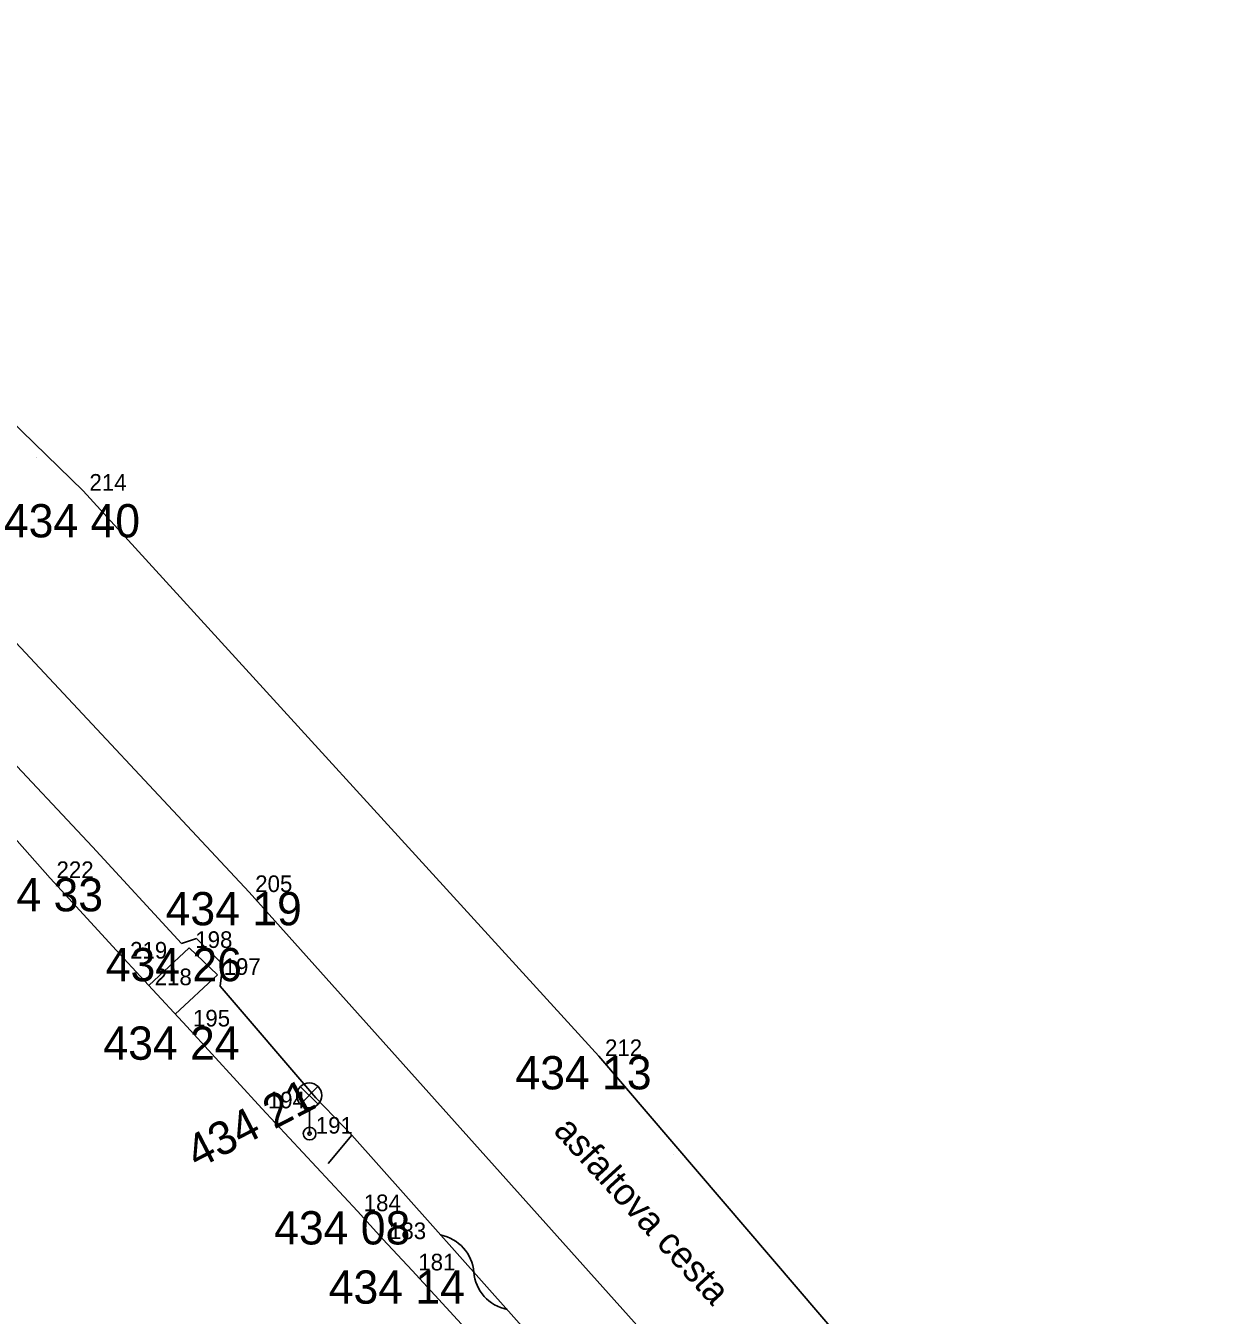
# Model space of a CAD drawing. Extents: x -559180 to -551373, y -1076947 to -1072071.
# Drawn here: x -554149.87 to -554113.92, y -1073644.61 to -1073605.86 of the extents above; entities that cross this region are included whole.
import ezdxf

# ---------------------------------------------------------------- set-up
doc = ezdxf.new("R2010")
doc.units = 0
for name, color, linetype in [('12_PLOTY', 7, 'Continuous'), ('13_PLOTY', 7, 'Continuous'), ('17_KOMUNIKACE', 7, 'Continuous'), ('18_POLOHOPIS', 7, 'Continuous'), ('1_VODA_ZN', 7, 'Continuous'), ('20_EL_ZN', 7, 'Continuous'), ('30_SDEL_ZN', 7, 'Continuous'), ('3_BODY', 7, 'Continuous'), ('52_POPIS_UCELOVY', 7, 'Continuous'), ('6_VYSKY', 7, 'Continuous')]:
    doc.layers.add(name, color=color, linetype=linetype)

# ---------------------------------------------------------------- blocks, each defined once
blk = doc.blocks.new('LA')
at = {"layer": '20_EL_ZN'}
for p, q in [((-0.265, 1.415), (0.265, 0.885)), ((-0.265, 0.885), (0.265, 1.415)), ((0, 0), (0, 0.775))]:
    blk.add_line(p, q, dxfattribs=at)
for centre, radius in [((0, 1.15), 0.375), ((0, 0), 0.19), ((0, 0), 0.05)]:
    blk.add_circle(centre, radius, dxfattribs=at)
blk = doc.blocks.new('POINT_DISPLAY')
blk.add_line((0, 0), (0, 0))
blk = doc.blocks.new('SDEP')
at = {"layer": '30_SDEL_ZN'}
for centre, radius, start, end in [((0.75, -1.001), 1.251, 53.1529, 126.8469), ((2.25, 1), 1.25, 233.13, 306.8698)]:
    blk.add_arc(centre, radius, start, end, dxfattribs=at)

msp = doc.modelspace()

# ---------------------------------------------------------------- linework, layer by layer
at = {"layer": '12_PLOTY'}
for p, q in [((-554149.13, -1073631.47), (-554151.71, -1073628.57)), ((-554149.13, -1073631.47), (-554146.92, -1073633.89)), ((-554146.18, -1073634.69), (-554146.92, -1073633.89)), ((-554145.03, -1073635.93), (-554146.18, -1073634.69)), ((-554142.78, -1073638.39), (-554145.03, -1073635.93)), ((-554142.78, -1073638.39), (-554139.9, -1073641.48)), ((-554139.14, -1073642.32), (-554139.9, -1073641.48)), ((-554138.26, -1073643.26), (-554139.14, -1073642.32)), ((-554135.55, -1073646.21), (-554138.26, -1073643.26))]:
    msp.add_line(p, q, dxfattribs=at)
at = {"layer": '13_PLOTY'}
msp.add_line((-554140.07, -1073639.2), (-554140.78, -1073640.05), dxfattribs=at)
at = {"layer": '17_KOMUNIKACE'}
for p, q in [((-554148.14, -1073619.83), (-554162.62, -1073605.86)), ((-554132.65, -1073636.82), (-554148.14, -1073619.83)), ((-554143.16, -1073631.89), (-554152.34, -1073622.07)), ((-554126.02, -1073651.02), (-554143.16, -1073631.89)), ((-554113.92, -1073658.71), (-554132.65, -1073636.82))]:
    msp.add_line(p, q, dxfattribs=at)
at = {"layer": '18_POLOHOPIS'}
for p, q in [((-554147.86, -1073630.53), (-554150.9, -1073627.3)), ((-554145.19, -1073633.44), (-554147.86, -1073630.53)), ((-554144.74, -1073633.29), (-554145.19, -1073633.44)), ((-554143.95, -1073634.07), (-554144.74, -1073633.29)), ((-554146.174, -1073634.696), (-554144.96, -1073633.57)), ((-554144.11, -1073634.38), (-554144.96, -1073633.57)), ((-554144.03, -1073634.72), (-554143.95, -1073634.07)), ((-554145.377, -1073635.555), (-554144.11, -1073634.38)), ((-554141.15, -1073638.07), (-554144.03, -1073634.72)), ((-554140.07, -1073639.2), (-554141.15, -1073638.07)), ((-554133.539, -1073646.533), (-554140.07, -1073639.2))]:
    msp.add_line(p, q, dxfattribs=at)

# ---------------------------------------------------------------- block references
at = {"layer": '1_VODA_ZN'}
for p in [(-554149.551, -1073618.834), (-554149.55, -1073618.83), (-554148.14, -1073619.83), (-554149.13, -1073631.47), (-554143.16, -1073631.89), (-554144.96, -1073633.57), (-554146.92, -1073633.89), (-554144.11, -1073634.38), (-554146.18, -1073634.69), (-554145.03, -1073635.93), (-554132.65, -1073636.82), (-554142.78, -1073638.39), (-554141.34, -1073639.15), (-554130.4, -1073639.79), (-554130.395, -1073639.79), (-554130.395, -1073639.79), (-554139.9, -1073641.48), (-554139.14, -1073642.32), (-554138.26, -1073643.26)]:
    msp.add_blockref('POINT_DISPLAY', p, dxfattribs=at)
at = {"layer": '20_EL_ZN', "xscale": 1.0000026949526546, "yscale": 1.0000026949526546, "rotation": 0.5949836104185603}
msp.add_blockref('LA', (-554141.34, -1073639.15), dxfattribs=at)
at = {"layer": '30_SDEL_ZN', "xscale": 1.0000011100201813, "yscale": 1.000001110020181, "rotation": -48.310736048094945}
msp.add_blockref('SDEP', (-554137.404, -1073642.193), dxfattribs=at)

# ---------------------------------------------------------------- texts
at = {"layer": '3_BODY'}
for s, p in [(' 214', (-554148.14, -1073619.83)), (' 222', (-554149.13, -1073631.47)), (' 205', (-554143.16, -1073631.89)), (' 219', (-554146.92, -1073633.89)), (' 198', (-554144.96, -1073633.57)), (' 218', (-554146.18, -1073634.69)), (' 197', (-554144.11, -1073634.38)), (' 195', (-554145.03, -1073635.93)), (' 212', (-554132.65, -1073636.82)), (' 194', (-554142.78, -1073638.39)), (' 191', (-554141.34, -1073639.15)), (' 184', (-554139.9, -1073641.48)), (' 183', (-554139.14, -1073642.32)), (' 181', (-554138.26, -1073643.26))]:
    msp.add_text(s, height=0.5, dxfattribs=at).set_placement(p)
at = {"layer": '52_POPIS_UCELOVY'}
msp.add_text('asfaltova cesta', height=0.8, rotation=312.4232, dxfattribs=at).set_placement((-554134.042, -1073639.086))
at = {"layer": '6_VYSKY'}
for s, p in [('434 40', (-554150.524, -1073621.233)), ('434 33', (-554151.635, -1073632.47)), ('434 19', (-554145.665, -1073632.89)), ('434 26', (-554147.465, -1073634.57)), ('434 24', (-554147.535, -1073636.93)), ('434 13', (-554135.155, -1073637.82)), ('434 08', (-554142.405, -1073642.48)), ('434 14', (-554140.765, -1073644.26))]:
    msp.add_text(s, height=1, dxfattribs=at).set_placement(p)
msp.add_text('434 21', height=1, rotation=27.3699, dxfattribs=at).set_placement((-554144.717, -1073640.227))

doc.saveas('drawing.dxf')
